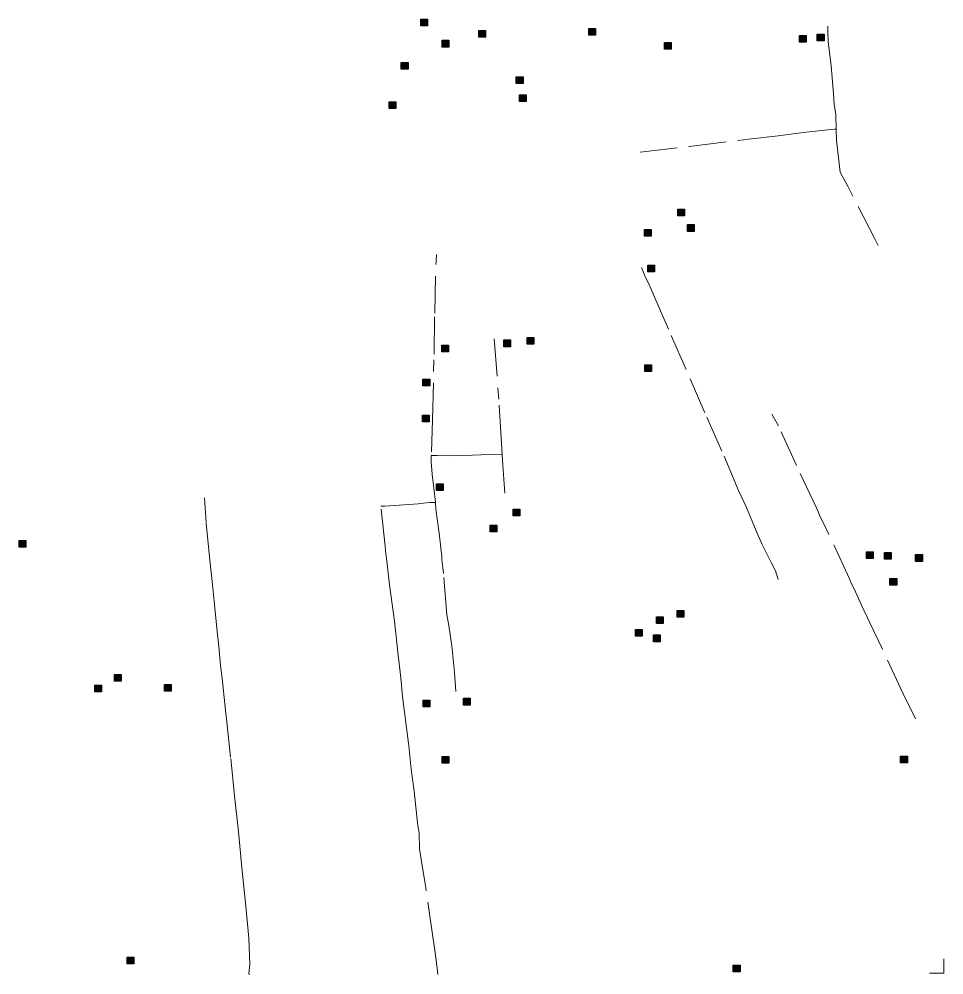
# Model space of a CAD drawing. Extents: x 393.5 to 446.9, y 8064.8 to 8120.4.
# Drawn here: x 438.96 to 446.91, y 8065.02 to 8073.24 of the extents above; entities that cross this region are included whole.
import ezdxf

# ---------------------------------------------------------------- set-up
doc = ezdxf.new("R2010")
doc.units = 0
doc.header["$LTSCALE"] = 0.064
doc.linetypes.add('DOT_DASHED', pattern=[7.7, 5, -1.2, 0.3, -1.2])
for name, color, linetype, lineweight in [('2', 7, 'Continuous', 25), ('22', 7, 'DOT_DASHED', 13), ('63', 7, 'Continuous', 13)]:
    doc.layers.add(name, color=color, linetype=linetype, lineweight=lineweight)

msp = doc.modelspace()

# ---------------------------------------------------------------- hatches: boundary and pattern name
at = {"layer": '2'}
for points in [[(442.4145, 8073.2427), (442.4725, 8073.2427), (442.4725, 8073.1847), (442.4145, 8073.1847)], [(442.9125, 8073.1458), (442.9705, 8073.1458), (442.9705, 8073.0878), (442.9125, 8073.0878)], [(443.8582, 8073.1615), (443.9162, 8073.1615), (443.9162, 8073.1035), (443.8582, 8073.1035)], [(445.8231, 8073.1147), (445.8811, 8073.1147), (445.8811, 8073.0567), (445.8231, 8073.0567)], [(442.5972, 8073.0605), (442.6552, 8073.0605), (442.6552, 8073.0025), (442.5972, 8073.0025)], [(444.5084, 8073.0416), (444.5664, 8073.0416), (444.5664, 8072.9836), (444.5084, 8072.9836)], [(445.6706, 8073.1013), (445.7286, 8073.1013), (445.7286, 8073.0433), (445.6706, 8073.0433)], [(442.247, 8072.8695), (442.305, 8072.8695), (442.305, 8072.8115), (442.247, 8072.8115)], [(443.2354, 8072.7459), (443.2934, 8072.7459), (443.2934, 8072.6879), (443.2354, 8072.6879)], [(443.2636, 8072.5915), (443.3216, 8072.5915), (443.3216, 8072.5335), (443.2636, 8072.5335)], [(442.1425, 8072.532), (442.2005, 8072.532), (442.2005, 8072.474), (442.1425, 8072.474)], [(444.6238, 8071.6084), (444.6818, 8071.6084), (444.6818, 8071.5504), (444.6238, 8071.5504)], [(444.7074, 8071.4755), (444.7654, 8071.4755), (444.7654, 8071.4175), (444.7074, 8071.4175)], [(444.3381, 8071.4341), (444.3961, 8071.4341), (444.3961, 8071.3761), (444.3381, 8071.3761)], [(444.3663, 8071.127), (444.4243, 8071.127), (444.4243, 8071.069), (444.3663, 8071.069)], [(443.1271, 8070.4838), (443.1851, 8070.4838), (443.1851, 8070.4258), (443.1271, 8070.4258)], [(443.3277, 8070.5052), (443.3857, 8070.5052), (443.3857, 8070.4472), (443.3277, 8070.4472)], [(442.594, 8070.4401), (442.652, 8070.4401), (442.652, 8070.3821), (442.594, 8070.3821)], [(444.3398, 8070.2701), (444.3978, 8070.2701), (444.3978, 8070.2121), (444.3398, 8070.2121)], [(442.4333, 8070.1466), (442.4913, 8070.1466), (442.4913, 8070.0886), (442.4333, 8070.0886)], [(442.4293, 8069.8373), (442.4873, 8069.8373), (442.4873, 8069.7793), (442.4293, 8069.7793)], [(442.5483, 8069.2475), (442.6063, 8069.2475), (442.6063, 8069.1895), (442.5483, 8069.1895)], [(443.2088, 8069.0299), (443.2668, 8069.0299), (443.2668, 8068.9719), (443.2088, 8068.9719)], [(443.0104, 8068.8922), (443.0684, 8068.8922), (443.0684, 8068.8342), (443.0104, 8068.8342)], [(438.9611, 8068.7596), (439.0191, 8068.7596), (439.0191, 8068.7016), (438.9611, 8068.7016)], [(446.2457, 8068.6627), (446.3037, 8068.6627), (446.3037, 8068.6047), (446.2457, 8068.6047)], [(446.3998, 8068.6565), (446.4578, 8068.6565), (446.4578, 8068.5985), (446.3998, 8068.5985)], [(446.6685, 8068.6379), (446.7265, 8068.6379), (446.7265, 8068.5799), (446.6685, 8068.5799)], [(446.4476, 8068.4332), (446.5056, 8068.4332), (446.5056, 8068.3752), (446.4476, 8068.3752)], [(444.4399, 8068.1024), (444.4979, 8068.1024), (444.4979, 8068.0444), (444.4399, 8068.0444)], [(444.6188, 8068.1578), (444.6768, 8068.1578), (444.6768, 8068.0998), (444.6188, 8068.0998)], [(444.2601, 8067.9946), (444.3181, 8067.9946), (444.3181, 8067.9366), (444.2601, 8067.9366)], [(444.4136, 8067.9471), (444.4716, 8067.9471), (444.4716, 8067.8891), (444.4136, 8067.8891)], [(439.7802, 8067.607), (439.8382, 8067.607), (439.8382, 8067.549), (439.7802, 8067.549)], [(439.6107, 8067.5162), (439.6687, 8067.5162), (439.6687, 8067.4582), (439.6107, 8067.4582)], [(440.2104, 8067.5219), (440.2684, 8067.5219), (440.2684, 8067.4639), (440.2104, 8067.4639)], [(442.4352, 8067.3875), (442.4932, 8067.3875), (442.4932, 8067.3295), (442.4352, 8067.3295)], [(442.7804, 8067.4025), (442.8384, 8067.4025), (442.8384, 8067.3445), (442.7804, 8067.3445)], [(442.5967, 8066.9019), (442.6547, 8066.9019), (442.6547, 8066.8439), (442.5967, 8066.8439)], [(446.5398, 8066.9049), (446.5978, 8066.9049), (446.5978, 8066.8469), (446.5398, 8066.8469)], [(439.8904, 8065.1769), (439.9484, 8065.1769), (439.9484, 8065.1189), (439.8904, 8065.1189)], [(445.1011, 8065.1066), (445.1591, 8065.1066), (445.1591, 8065.0486), (445.1011, 8065.0486)]]:
    msp.add_hatch(color=256, dxfattribs=at).paths.add_polyline_path(points)

# ---------------------------------------------------------------- linework, layer by layer
for points in [[(442.4145, 8073.2427), (442.4725, 8073.2427), (442.4725, 8073.1847), (442.4145, 8073.1847)], [(442.9125, 8073.1458), (442.9705, 8073.1458), (442.9705, 8073.0878), (442.9125, 8073.0878)], [(443.8582, 8073.1615), (443.9162, 8073.1615), (443.9162, 8073.1035), (443.8582, 8073.1035)], [(445.8231, 8073.1147), (445.8811, 8073.1147), (445.8811, 8073.0567), (445.8231, 8073.0567)], [(442.5972, 8073.0605), (442.6552, 8073.0605), (442.6552, 8073.0025), (442.5972, 8073.0025)], [(444.5084, 8073.0416), (444.5664, 8073.0416), (444.5664, 8072.9836), (444.5084, 8072.9836)], [(445.6706, 8073.1013), (445.7286, 8073.1013), (445.7286, 8073.0433), (445.6706, 8073.0433)], [(442.247, 8072.8695), (442.305, 8072.8695), (442.305, 8072.8115), (442.247, 8072.8115)], [(443.2354, 8072.7459), (443.2934, 8072.7459), (443.2934, 8072.6879), (443.2354, 8072.6879)], [(443.2636, 8072.5915), (443.3216, 8072.5915), (443.3216, 8072.5335), (443.2636, 8072.5335)], [(442.1425, 8072.532), (442.2005, 8072.532), (442.2005, 8072.474), (442.1425, 8072.474)], [(444.6238, 8071.6084), (444.6818, 8071.6084), (444.6818, 8071.5504), (444.6238, 8071.5504)], [(444.7074, 8071.4755), (444.7654, 8071.4755), (444.7654, 8071.4175), (444.7074, 8071.4175)], [(444.3381, 8071.4341), (444.3961, 8071.4341), (444.3961, 8071.3761), (444.3381, 8071.3761)], [(444.3663, 8071.127), (444.4243, 8071.127), (444.4243, 8071.069), (444.3663, 8071.069)], [(443.1271, 8070.4838), (443.1851, 8070.4838), (443.1851, 8070.4258), (443.1271, 8070.4258)], [(443.3277, 8070.5052), (443.3857, 8070.5052), (443.3857, 8070.4472), (443.3277, 8070.4472)], [(442.594, 8070.4401), (442.652, 8070.4401), (442.652, 8070.3821), (442.594, 8070.3821)], [(444.3398, 8070.2701), (444.3978, 8070.2701), (444.3978, 8070.2121), (444.3398, 8070.2121)], [(442.4333, 8070.1466), (442.4913, 8070.1466), (442.4913, 8070.0886), (442.4333, 8070.0886)], [(442.4293, 8069.8373), (442.4873, 8069.8373), (442.4873, 8069.7793), (442.4293, 8069.7793)], [(442.5483, 8069.2475), (442.6063, 8069.2475), (442.6063, 8069.1895), (442.5483, 8069.1895)], [(443.2088, 8069.0299), (443.2668, 8069.0299), (443.2668, 8068.9719), (443.2088, 8068.9719)], [(443.0104, 8068.8922), (443.0684, 8068.8922), (443.0684, 8068.8342), (443.0104, 8068.8342)], [(438.9611, 8068.7596), (439.0191, 8068.7596), (439.0191, 8068.7016), (438.9611, 8068.7016)], [(446.2457, 8068.6627), (446.3037, 8068.6627), (446.3037, 8068.6047), (446.2457, 8068.6047)], [(446.3998, 8068.6565), (446.4578, 8068.6565), (446.4578, 8068.5985), (446.3998, 8068.5985)], [(446.6685, 8068.6379), (446.7265, 8068.6379), (446.7265, 8068.5799), (446.6685, 8068.5799)], [(446.4476, 8068.4332), (446.5056, 8068.4332), (446.5056, 8068.3752), (446.4476, 8068.3752)], [(444.4399, 8068.1024), (444.4979, 8068.1024), (444.4979, 8068.0444), (444.4399, 8068.0444)], [(444.6188, 8068.1578), (444.6768, 8068.1578), (444.6768, 8068.0998), (444.6188, 8068.0998)], [(444.2601, 8067.9946), (444.3181, 8067.9946), (444.3181, 8067.9366), (444.2601, 8067.9366)], [(444.4136, 8067.9471), (444.4716, 8067.9471), (444.4716, 8067.8891), (444.4136, 8067.8891)], [(439.7802, 8067.607), (439.8382, 8067.607), (439.8382, 8067.549), (439.7802, 8067.549)], [(439.6107, 8067.5162), (439.6687, 8067.5162), (439.6687, 8067.4582), (439.6107, 8067.4582)], [(440.2104, 8067.5219), (440.2684, 8067.5219), (440.2684, 8067.4639), (440.2104, 8067.4639)], [(442.4352, 8067.3875), (442.4932, 8067.3875), (442.4932, 8067.3295), (442.4352, 8067.3295)], [(442.7804, 8067.4025), (442.8384, 8067.4025), (442.8384, 8067.3445), (442.7804, 8067.3445)], [(442.5967, 8066.9019), (442.6547, 8066.9019), (442.6547, 8066.8439), (442.5967, 8066.8439)], [(446.5398, 8066.9049), (446.5978, 8066.9049), (446.5978, 8066.8469), (446.5398, 8066.8469)], [(439.8904, 8065.1769), (439.9484, 8065.1769), (439.9484, 8065.1189), (439.8904, 8065.1189)], [(445.1011, 8065.1066), (445.1591, 8065.1066), (445.1591, 8065.0486), (445.1011, 8065.0486)]]:
    msp.add_lwpolyline(points, close=True, dxfattribs=at)
at = {"layer": '22'}
for points in [[(445.9861, 8072.2968), (445.9812, 8072.4212), (445.9679, 8072.5102), (445.9612, 8072.5992), (445.9529, 8072.7076), (445.9412, 8072.8402), (445.918, 8073.0508), (445.9147, 8073.135), (445.9141, 8073.1657), (445.9143, 8073.1827)], [(444.3002, 8072.0989), (444.7231, 8072.1467), (445.1461, 8072.2), (445.2328, 8072.2097), (445.4879, 8072.2389), (445.6396, 8072.2599), (445.7277, 8072.2701), (445.9124, 8072.2906), (445.9704, 8072.2969), (445.9861, 8072.2968)], [(446.3475, 8071.2963), (446.3216, 8071.3473), (446.0891, 8071.7995), (446.0191, 8071.9257), (445.9878, 8072.1989), (445.9862, 8072.2934), (445.9861, 8072.2968)], [(445.9861, 8072.2968), (445.9862, 8072.2968), (445.9863, 8072.2968)], [(442.5068, 8069.523), (442.5142, 8069.7937), (442.5286, 8070.3614), (442.5339, 8070.7128), (442.5452, 8071.1583), (442.5504, 8071.2175)], [(445.3465, 8068.73), (445.2984, 8068.8422), (445.2139, 8069.0434), (445.1463, 8069.1902), (445.003, 8069.5278), (444.8562, 8069.8568), (444.6951, 8070.229), (444.5447, 8070.5752), (444.4273, 8070.8446), (444.3756, 8070.9672), (444.3436, 8071.026), (444.3352, 8071.0491), (444.3116, 8071.1054)], [(443.0457, 8070.4922), (443.0884, 8069.9224), (443.1028, 8069.6884), (443.1104, 8069.5467), (443.1139, 8069.4993)], [(445.8316, 8069.0061), (445.8139, 8069.0461), (445.645, 8069.4028), (445.4883, 8069.7443), (445.4327, 8069.8464)], [(442.5557, 8069.4891), (442.7057, 8069.4874), (442.9325, 8069.4959), (443.1138, 8069.4993), (443.1139, 8069.4993), (443.1143, 8069.4925)], [(442.5399, 8069.0869), (442.5397, 8069.0894), (442.5121, 8069.3283), (442.5033, 8069.4367), (442.5033, 8069.4874), (442.5033, 8069.4908), (442.5557, 8069.4891)], [(443.1143, 8069.4925), (443.1191, 8069.4062), (443.1366, 8069.1675)], [(440.9439, 8065.1128), (440.9359, 8065.3395), (440.9084, 8065.6436), (440.8755, 8065.9443), (440.8462, 8066.257), (440.8116, 8066.5647), (440.7788, 8066.8964), (440.7477, 8067.1989), (440.7353, 8067.2988), (440.7077, 8067.572), (440.6927, 8067.6831), (440.6767, 8067.8468), (440.6642, 8067.9778), (440.6438, 8068.1803), (440.6278, 8068.3509), (440.6003, 8068.5895), (440.5692, 8068.9143), (440.5559, 8069.1271)], [(442.1152, 8068.6403), (442.1072, 8068.7093), (442.0696, 8069.0538), (442.1062, 8069.0555), (442.392, 8069.0752), (442.4618, 8069.0819), (442.4932, 8069.086)], [(442.4932, 8069.086), (442.4935, 8069.086), (442.5399, 8069.0869)], [(442.5954, 8068.6221), (442.5727, 8068.821), (442.5439, 8069.0284), (442.5399, 8069.0869)], [(446.6687, 8067.2245), (446.5614, 8067.4407), (446.3812, 8067.8303), (446.2759, 8068.05), (446.2044, 8068.2041), (446.1408, 8068.3429), (446.1111, 8068.3968), (446.0998, 8068.4308), (445.885, 8068.8923), (445.8473, 8068.9636), (445.8316, 8069.0061)], [(445.4871, 8068.4226), (445.4639, 8068.4969), (445.4265, 8068.5694), (445.3465, 8068.73)], [(442.39, 8066.3084), (442.3869, 8066.3313), (442.3566, 8066.6027), (442.3312, 8066.7939), (442.312, 8066.9937), (442.2945, 8067.124), (442.2581, 8067.4169), (442.2424, 8067.5777), (442.2197, 8067.7723), (442.1874, 8068.0644), (442.1462, 8068.3779), (442.12, 8068.6081), (442.1152, 8068.6403)], [(442.7149, 8067.461), (442.7044, 8067.6235), (442.6826, 8067.8529), (442.6556, 8068.028), (442.6381, 8068.1211), (442.6102, 8068.4761), (442.5962, 8068.5963), (442.5954, 8068.6221)], [(442.5595, 8065.0283), (442.556, 8065.0829), (442.5316, 8065.2573), (442.5212, 8065.3318), (442.455, 8065.7921), (442.4288, 8065.9445), (442.4044, 8066.107), (442.3992, 8066.2458), (442.39, 8066.3084)], [(440.9385, 8065.0237), (440.936, 8065.0368), (440.9439, 8065.1128)]]:
    msp.add_lwpolyline(points, dxfattribs=at)
at = {"layer": '63'}
msp.add_lwpolyline([(446.7882, 8065.0398), (446.9114, 8065.0398), (446.9114, 8065.1612)], dxfattribs=at)

doc.saveas('drawing.dxf')
